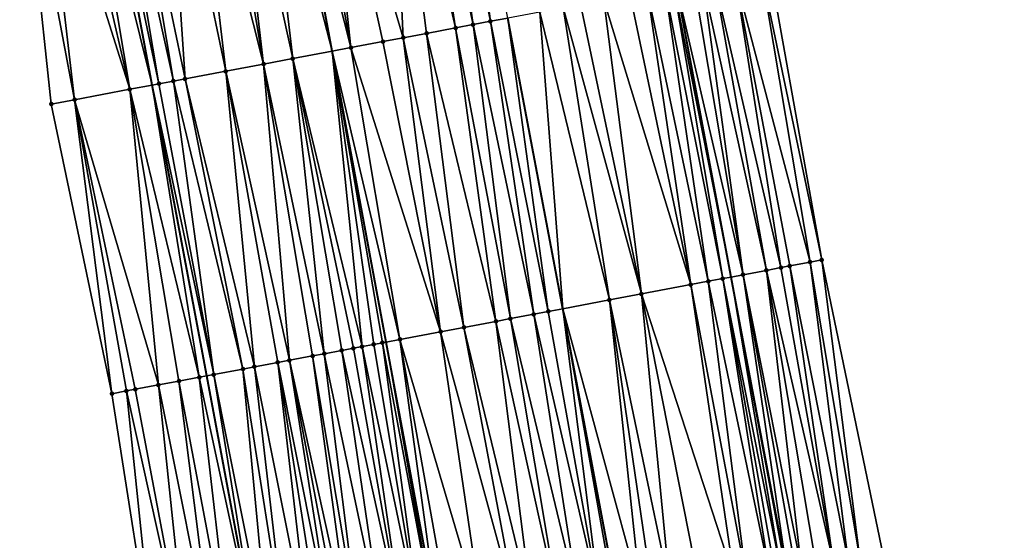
# Model space of a CAD drawing. Header units: feet. Extents: x 2004186 to 2014793, y 836912 to 864902.
# Tile 311 of 656: x 2010622 to 2010688, y 846944 to 846979. Entities that reach past the tile are written whole.
import ezdxf

# ---------------------------------------------------------------- set-up
doc = ezdxf.new("R2010")
doc.units = ezdxf.units.FT
doc.header["$LTSCALE"] = 100
doc.header["$MEASUREMENT"] = 0
for name, color, linetype, lineweight in [('EP_Travel Lane', 5, 'Continuous', 40), ('GPL_Skip Line', 2, 'Continuous', 40), ('Road Shots', 4, 'Continuous', 200), ('Road X-Section', 30, 'Continuous', 13)]:
    doc.layers.add(name, color=color, linetype=linetype, lineweight=lineweight)
doc.layers.add('I-77 SB_MM21-27-Surface-Border', color=7, linetype='Continuous')
doc.layers.add('I-77 SB_MM21-27-Surface-TIN', color=7, linetype='Continuous')

msp = doc.modelspace()

# ---------------------------------------------------------------- linework, layer by layer
at = {"layer": 'EP_Travel Lane'}
for points in [[(2010677.264115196, 846679.8957871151, 433.1142516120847), (2010674.736842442, 846699.3669876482, 433.2019053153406), (2010671.918678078, 846719.1672689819, 433.2887954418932), (2010669.100510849, 846738.9675704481, 433.3704934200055), (2010666.282339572, 846758.7679003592, 433.44465182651), (2010663.46416889, 846778.5682260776, 433.5199631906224), (2010660.486418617, 846798.082984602, 433.5868052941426), (2010657.443720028, 846817.8500829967, 433.6497154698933), (2010654.401015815, 846837.6172179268, 433.6997751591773), (2010651.358319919, 846857.3842988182, 433.7687299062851), (2010648.058648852, 846876.8005139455, 433.7910083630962), (2010644.69201647, 846896.5152054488, 433.823985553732), (2010641.325387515, 846916.2298768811, 433.8697861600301), (2010637.958757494, 846935.9445545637, 433.9117111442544), (2010634.370501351, 846955.1070964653, 433.9211570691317), (2010630.685063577, 846974.7646020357, 433.9494990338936), (2010626.999623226, 846994.4221213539, 433.9498742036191)], [(2010715.735963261, 846664.6658160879, 434.3752531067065), (2010713.237841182, 846684.5090044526, 434.4749568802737), (2010710.684523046, 846704.5247470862, 434.5855485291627), (2010707.855985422, 846724.3236801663, 434.6360939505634), (2010705.027466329, 846744.122483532, 434.7206027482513), (2010702.198945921, 846763.9212961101, 434.8027373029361), (2010699.370410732, 846783.7202121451, 434.8577235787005), (2010696.295187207, 846803.611508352, 434.9162993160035), (2010693.214281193, 846823.3727187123, 434.9740612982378), (2010690.13338168, 846843.133887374, 435.0463944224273), (2010687.052480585, 846862.8950661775, 435.1151451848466), (2010683.667127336, 846882.7581851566, 435.1482525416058), (2010680.285678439, 846902.4704163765, 435.1690204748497), (2010676.904234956, 846922.1826160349, 435.2100769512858), (2010673.522791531, 846941.8948153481, 435.2512900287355), (2010669.801309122, 846961.7875387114, 435.2640511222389), (2010666.119509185, 846981.4457389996, 435.2751564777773)]]:
    msp.add_polyline3d(points, dxfattribs=at)
at = {"layer": 'GPL_Skip Line'}
for points in [[(2010689.671370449, 846681.4867430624, 433.6147614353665), (2010687.142786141, 846701.1469352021, 433.692900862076), (2010684.294927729, 846720.9430096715, 433.7648871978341), (2010681.44706819, 846740.7390919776, 433.8348604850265), (2010678.599226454, 846760.5350505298, 433.9372402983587), (2010675.751368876, 846780.3311191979, 434.0107750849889), (2010672.714771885, 846799.9708357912, 434.0703447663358), (2010669.633122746, 846819.7319318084, 434.1279852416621), (2010666.551469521, 846839.4930540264, 434.1764418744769), (2010663.469819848, 846859.2541534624, 434.2328747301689), (2010660.154789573, 846878.8243072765, 434.2630681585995), (2010656.799110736, 846898.5408359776, 434.2936234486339), (2010653.443432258, 846918.2573625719, 434.3255015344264), (2010650.08775645, 846937.9738734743, 434.3675181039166), (2010646.490264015, 846957.3922642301, 434.3824924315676), (2010642.843041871, 846977.0569805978, 434.4017730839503), (2010639.195819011, 846996.7217008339, 434.413337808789)], [(2010701.458350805, 846682.9983243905, 434.0519981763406), (2010698.883065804, 846702.8314638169, 434.1350826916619), (2010696.039679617, 846722.6281430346, 434.2167407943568), (2010693.196283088, 846742.4248942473, 434.2795230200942), (2010690.352898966, 846762.2215590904, 434.3649498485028), (2010687.509509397, 846782.0182618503, 434.4404354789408), (2010684.477823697, 846801.7869623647, 434.498121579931), (2010681.424079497, 846821.5523482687, 434.5630126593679), (2010678.370330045, 846841.3177681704, 434.6160874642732), (2010675.316581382, 846861.08318297, 434.6709356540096), (2010672.030820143, 846880.8113186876, 434.6987747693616), (2010668.729318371, 846900.5369037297, 434.7364207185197), (2010665.427814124, 846920.2625035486, 434.7645872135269), (2010662.126313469, 846939.9880819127, 434.8065171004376), (2010658.425751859, 846959.6426882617, 434.8346404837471), (2010654.719709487, 846979.2963235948, 434.8327586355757)]]:
    msp.add_polyline3d(points, dxfattribs=at)
at = {"layer": 'I-77 SB_MM21-27-Surface-Border', "color": 3, "linetype": 'ByBlock', "lineweight": -2}
for points in [[(2010673.884149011, 846679.4623075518, 432.9953123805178), (2010670.968931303, 846698.8263281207, 433.0674297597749), (2010666.739734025, 846718.4241916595, 433.0905831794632), (2010663.698368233, 846738.1925145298, 433.1519247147), (2010660.063090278, 846757.8755828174, 433.2006553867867), (2010657.021733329, 846777.6438441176, 433.2781053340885), (2010653.840795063, 846797.0570058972, 433.3262892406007), (2010650.787043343, 846816.8224404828, 433.3743096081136), (2010647.535641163, 846836.5573088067, 433.4320947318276), (2010644.086575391, 846856.2616958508, 433.470451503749), (2010640.666767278, 846875.5638248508, 433.47801483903), (2010637.365264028, 846895.2894187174, 433.5099921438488), (2010634.063763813, 846915.0149944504, 433.5535251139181), (2010630.95951894, 846934.7735903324, 433.5939798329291), (2010627.962514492, 846953.8988942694, 433.6438019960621), (2010623.863398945, 846973.4784115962, 433.6356946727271), (2010621.729653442, 846993.4284968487, 433.7041223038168)], [(2010672.408039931, 846982.6314347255, 435.51408817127), (2010675.917543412, 846962.9407526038, 435.4873497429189), (2010680.076805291, 846942.9913875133, 435.4904594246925), (2010683.97008181, 846923.3648108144, 435.4765264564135), (2010687.468850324, 846903.672177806, 435.4792707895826), (2010690.967602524, 846883.979642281, 435.4195257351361), (2010694.291771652, 846864.012715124, 435.3930474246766), (2010697.543175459, 846844.2778362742, 435.338773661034), (2010700.79457517, 846824.5429839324, 435.2751938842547), (2010703.650661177, 846804.7470818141, 435.202900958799), (2010706.712832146, 846784.7736933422, 435.1420275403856), (2010709.556224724, 846764.9769696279, 435.0720572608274), (2010712.003667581, 846745.1234671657, 434.9785924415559), (2010714.649086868, 846725.2983431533, 434.8997823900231), (2010717.096534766, 846705.4448055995, 434.8155165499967), (2010719.312135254, 846685.2879506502, 434.7076173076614), (2010721.660792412, 846665.4255960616, 434.6020388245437)]]:
    msp.add_polyline3d(points, dxfattribs=at)
at = {"layer": 'I-77 SB_MM21-27-Surface-TIN', "color": 128, "linetype": 'ByBlock', "lineweight": -2}
for points in [[(2010649.44137277, 846998.6534956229, 434.7890848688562), (2010648.065613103, 846998.3941014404, 434.7291295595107), (2010652.361265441, 846978.8516420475, 434.7420465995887)], [(2010650.817131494, 846998.9128947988, 434.83862184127), (2010649.44137277, 846998.6534956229, 434.7890848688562), (2010653.540488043, 846979.0739797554, 434.7937990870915)], [(2010649.44137277, 846998.6534956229, 434.7890848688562), (2010652.361265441, 846978.8516420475, 434.7420465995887), (2010653.540488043, 846979.0739797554, 434.7937990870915)], [(2010650.817131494, 846998.9128947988, 434.83862184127), (2010653.540488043, 846979.0739797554, 434.7937990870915), (2010654.719709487, 846979.2963235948, 434.8327586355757)], [(2010646.689854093, 846998.1347037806, 434.6764295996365), (2010641.972968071, 846997.2453296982, 434.518019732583), (2010647.644378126, 846977.9622748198, 434.569245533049)], [(2010648.065613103, 846998.3941014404, 434.7291295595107), (2010646.689854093, 846998.1347037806, 434.6764295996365), (2010651.182043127, 846978.6293028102, 434.693485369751)], [(2010646.689854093, 846998.1347037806, 434.6764295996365), (2010649.216673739, 846978.2587314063, 434.6250853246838), (2010651.182043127, 846978.6293028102, 434.693485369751)], [(2010646.689854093, 846998.1347037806, 434.6764295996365), (2010647.644378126, 846977.9622748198, 434.569245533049), (2010649.216673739, 846978.2587314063, 434.6250853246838)], [(2010648.065613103, 846998.3941014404, 434.7291295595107), (2010651.182043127, 846978.6293028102, 434.693485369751), (2010652.361265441, 846978.8516420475, 434.7420465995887)], [(2010641.972968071, 846997.2453296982, 434.518019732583), (2010640.597209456, 846996.985929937, 434.4697038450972), (2010644.106713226, 846977.2952462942, 434.4461227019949)], [(2010641.972968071, 846997.2453296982, 434.518019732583), (2010646.268619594, 846977.7028746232, 434.5218117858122), (2010647.644378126, 846977.9622748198, 434.569245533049)], [(2010641.972968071, 846997.2453296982, 434.518019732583), (2010644.106713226, 846977.2952462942, 434.4461227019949), (2010646.268619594, 846977.7028746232, 434.5218117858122)], [(2010637.84569096, 846996.4671371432, 434.3590336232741), (2010642.843041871, 846977.0569805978, 434.4017730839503), (2010639.195819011, 846996.7217008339, 434.413337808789)], [(2010640.597209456, 846996.985929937, 434.4697038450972), (2010639.195819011, 846996.7217008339, 434.413337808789), (2010644.106713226, 846977.2952462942, 434.4461227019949)], [(2010644.106713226, 846977.2952462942, 434.4461227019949), (2010639.195819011, 846996.7217008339, 434.413337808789), (2010642.843041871, 846977.0569805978, 434.4017730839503)], [(2010638.210604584, 846976.1835345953, 434.2356802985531), (2010634.897636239, 846995.9112834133, 434.2494467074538), (2010633.325339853, 846995.6148309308, 434.1850745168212)], [(2010635.880321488, 846996.0965661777, 434.2897567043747), (2010634.897636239, 846995.9112834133, 434.2494467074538), (2010638.210604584, 846976.1835345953, 434.2356802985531)], [(2010637.84569096, 846996.4671371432, 434.3590336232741), (2010635.880321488, 846996.0965661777, 434.2897567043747), (2010640.175974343, 846976.5541040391, 434.3081700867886)], [(2010635.880321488, 846996.0965661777, 434.2897567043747), (2010638.210604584, 846976.1835345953, 434.2356802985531), (2010640.175974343, 846976.5541040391, 434.3081700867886)], [(2010637.84569096, 846996.4671371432, 434.3590336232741), (2010640.175974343, 846976.5541040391, 434.3081700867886), (2010642.843041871, 846977.0569805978, 434.4017730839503)], [(2010631.556507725, 846995.2813149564, 434.1271184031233), (2010628.804990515, 846994.7625153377, 434.0306872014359), (2010632.904107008, 846975.1829929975, 434.0485116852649)], [(2010635.655624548, 846975.7017908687, 434.1486410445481), (2010633.325339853, 846995.6148309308, 434.1850745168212), (2010631.556507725, 846995.2813149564, 434.1271184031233)], [(2010635.655624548, 846975.7017908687, 434.1486410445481), (2010631.556507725, 846995.2813149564, 434.1271184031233), (2010632.904107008, 846975.1829929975, 434.0485116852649)], [(2010638.210604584, 846976.1835345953, 434.2356802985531), (2010633.325339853, 846995.6148309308, 434.1850745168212), (2010635.655624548, 846975.7017908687, 434.1486410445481)], [(2010627.822305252, 846994.5772326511, 433.990214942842), (2010626.999623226, 846994.4221213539, 433.9498742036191), (2010631.135273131, 846974.8494863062, 433.9711539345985)], [(2010628.804990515, 846994.7625153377, 434.0306872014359), (2010627.822305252, 846994.5772326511, 433.990214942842), (2010632.117958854, 846975.0347665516, 434.0167377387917)], [(2010627.822305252, 846994.5772326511, 433.990214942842), (2010631.135273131, 846974.8494863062, 433.9711539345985), (2010632.117958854, 846975.0347665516, 434.0167377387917)], [(2010628.804990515, 846994.7625153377, 434.0306872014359), (2010632.117958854, 846975.0347665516, 434.0167377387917), (2010632.904107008, 846975.1829929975, 434.0485116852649)], [(2010624.677710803, 846993.9843365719, 433.842931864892), (2010623.105413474, 846993.6878890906, 433.7681258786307), (2010629.169901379, 846974.4789274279, 433.8766203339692)], [(2010625.856933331, 846994.2066746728, 433.8938416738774), (2010624.677710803, 846993.9843365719, 433.842931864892), (2010629.169901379, 846974.4789274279, 433.8766203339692)], [(2010625.856933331, 846994.2066746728, 433.8938416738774), (2010630.685063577, 846974.7646020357, 433.9494990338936), (2010626.999623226, 846994.4221213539, 433.9498742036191)], [(2010625.856933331, 846994.2066746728, 433.8938416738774), (2010629.169901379, 846974.4789274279, 433.8766203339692), (2010630.685063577, 846974.7646020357, 433.9494990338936)], [(2010631.135273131, 846974.8494863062, 433.9711539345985), (2010626.999623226, 846994.4221213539, 433.9498742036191), (2010630.685063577, 846974.7646020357, 433.9494990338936)], [(2010623.105413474, 846993.6878890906, 433.7681258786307), (2010621.729653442, 846993.4284968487, 433.7041223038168), (2010625.435695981, 846973.7748606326, 433.7072865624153)], [(2010621.729653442, 846993.4284968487, 433.7041223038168), (2010623.863398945, 846973.4784115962, 433.6356946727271), (2010625.435695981, 846973.7748606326, 433.7072865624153)], [(2010623.105413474, 846993.6878890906, 433.7681258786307), (2010625.435695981, 846973.7748606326, 433.7072865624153), (2010629.169901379, 846974.4789274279, 433.8766203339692)], [(2010671.81842934, 846982.5202621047, 435.4960709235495), (2010675.917543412, 846962.9407526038, 435.4873497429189), (2010672.408039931, 846982.6314347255, 435.51408817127)], [(2010670.049596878, 846982.1867479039, 435.4343800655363), (2010668.673838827, 846981.9273451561, 435.3922691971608), (2010673.166026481, 846962.4219515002, 435.3939923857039)], [(2010670.049596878, 846982.1867479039, 435.4343800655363), (2010675.131395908, 846962.7925227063, 435.4627845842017), (2010671.81842934, 846982.5202621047, 435.4960709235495)], [(2010670.049596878, 846982.1867479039, 435.4343800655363), (2010673.755637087, 846962.5331240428, 435.4121669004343), (2010675.131395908, 846962.7925227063, 435.4627845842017)], [(2010670.049596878, 846982.1867479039, 435.4343800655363), (2010673.166026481, 846962.4219515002, 435.3939923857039), (2010673.755637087, 846962.5331240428, 435.4121669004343)], [(2010671.81842934, 846982.5202621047, 435.4960709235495), (2010675.131395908, 846962.7925227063, 435.4627845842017), (2010675.917543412, 846962.9407526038, 435.4873497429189)], [(2010665.332707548, 846981.2973913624, 435.2392840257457), (2010664.153486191, 846981.0750470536, 435.201303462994), (2010668.252601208, 846961.4955325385, 435.2031236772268)], [(2010665.922318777, 846981.408560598, 435.2643635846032), (2010665.332707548, 846981.2973913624, 435.2392840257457), (2010669.235286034, 846961.6808175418, 435.2387706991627)], [(2010665.332707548, 846981.2973913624, 435.2392840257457), (2010668.252601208, 846961.4955325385, 435.2031236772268), (2010669.235286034, 846961.6808175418, 435.2387706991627)], [(2010665.922318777, 846981.408560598, 435.2643635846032), (2010669.801309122, 846961.7875387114, 435.2640511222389), (2010666.119509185, 846981.4457389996, 435.2751564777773)], [(2010665.922318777, 846981.408560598, 435.2643635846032), (2010669.235286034, 846961.6808175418, 435.2387706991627), (2010669.801309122, 846961.7875387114, 435.2640511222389)], [(2010667.298079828, 846981.6679474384, 435.3396636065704), (2010666.119509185, 846981.4457389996, 435.2751564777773), (2010670.611045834, 846961.9402110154, 435.3002165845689)], [(2010670.611045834, 846961.9402110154, 435.3002165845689), (2010666.119509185, 846981.4457389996, 435.2751564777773), (2010669.801309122, 846961.7875387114, 435.2640511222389)], [(2010667.88769117, 846981.779116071, 435.3660015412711), (2010667.298079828, 846981.6679474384, 435.3396636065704), (2010670.611045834, 846961.9402110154, 435.3002165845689)], [(2010668.673838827, 846981.9273451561, 435.3922691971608), (2010667.88769117, 846981.779116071, 435.3660015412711), (2010672.183342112, 846962.2366640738, 435.3634005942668)], [(2010667.88769117, 846981.779116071, 435.3660015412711), (2010670.611045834, 846961.9402110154, 435.3002165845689), (2010672.183342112, 846962.2366640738, 435.3634005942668)], [(2010668.673838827, 846981.9273451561, 435.3922691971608), (2010672.183342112, 846962.2366640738, 435.3634005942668), (2010673.166026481, 846962.4219515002, 435.3939923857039)], [(2010662.974264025, 846980.8527070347, 435.1543727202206), (2010661.205431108, 846980.5191952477, 435.0876459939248), (2010667.073379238, 846961.27319148, 435.158374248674)], [(2010664.153486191, 846981.0750470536, 435.201303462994), (2010662.974264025, 846980.8527070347, 435.1543727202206), (2010667.073379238, 846961.27319148, 435.158374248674)], [(2010664.153486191, 846981.0750470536, 435.201303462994), (2010667.073379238, 846961.27319148, 435.158374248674), (2010668.252601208, 846961.4955325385, 435.2031236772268)], [(2010658.453913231, 846980.0003991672, 434.9837805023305), (2010656.881617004, 846979.7039458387, 434.9211434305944), (2010661.570343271, 846960.2356004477, 434.9483459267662)], [(2010659.633135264, 846980.2227398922, 435.0292381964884), (2010658.453913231, 846980.0003991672, 434.9837805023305), (2010663.732250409, 846960.6432246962, 435.0325255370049)], [(2010658.453913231, 846980.0003991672, 434.9837805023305), (2010661.570343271, 846960.2356004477, 434.9483459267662), (2010663.732250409, 846960.6432246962, 435.0325255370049)], [(2010661.205431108, 846980.5191952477, 435.0876459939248), (2010659.633135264, 846980.2227398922, 435.0292381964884), (2010663.732250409, 846960.6432246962, 435.0325255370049)], [(2010661.205431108, 846980.5191952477, 435.0876459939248), (2010663.732250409, 846960.6432246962, 435.0325255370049), (2010667.073379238, 846961.27319148, 435.158374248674)], [(2010653.540488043, 846979.0739797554, 434.7937990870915), (2010657.443067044, 846959.4574032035, 434.7991075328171), (2010654.719709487, 846979.2963235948, 434.8327586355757)], [(2010656.881617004, 846979.7039458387, 434.9211434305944), (2010654.719709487, 846979.2963235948, 434.8327586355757), (2010658.425751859, 846959.6426882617, 434.8346404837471)], [(2010657.443067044, 846959.4574032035, 434.7991075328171), (2010658.425751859, 846959.6426882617, 434.8346404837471), (2010654.719709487, 846979.2963235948, 434.8327586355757)], [(2010656.881617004, 846979.7039458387, 434.9211434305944), (2010658.425751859, 846959.6426882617, 434.8346404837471), (2010661.570343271, 846960.2356004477, 434.9483459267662)], [(2010651.182043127, 846978.6293028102, 434.693485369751), (2010649.216673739, 846978.2587314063, 434.6250853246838), (2010653.905399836, 846958.7903869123, 434.6504958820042)], [(2010652.361265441, 846978.8516420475, 434.7420465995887), (2010651.182043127, 846978.6293028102, 434.693485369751), (2010654.888084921, 846958.9756705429, 434.689007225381)], [(2010651.182043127, 846978.6293028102, 434.693485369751), (2010653.905399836, 846958.7903869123, 434.6504958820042), (2010654.888084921, 846958.9756705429, 434.689007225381)], [(2010653.540488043, 846979.0739797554, 434.7937990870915), (2010652.361265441, 846978.8516420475, 434.7420465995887), (2010656.460381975, 846959.2721194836, 434.7607825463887)], [(2010652.361265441, 846978.8516420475, 434.7420465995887), (2010654.888084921, 846958.9756705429, 434.689007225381), (2010656.460381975, 846959.2721194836, 434.7607825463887)], [(2010653.540488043, 846979.0739797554, 434.7937990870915), (2010656.460381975, 846959.2721194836, 434.7607825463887), (2010657.443067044, 846959.4574032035, 434.7991075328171)], [(2010647.644378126, 846977.9622748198, 434.569245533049), (2010646.268619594, 846977.7028746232, 434.5218117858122), (2010650.171198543, 846958.0862983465, 434.5266224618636)], [(2010649.216673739, 846978.2587314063, 434.6250853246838), (2010647.644378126, 846977.9622748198, 434.569245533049), (2010651.743494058, 846958.3827554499, 434.5813668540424)], [(2010647.644378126, 846977.9622748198, 434.569245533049), (2010650.171198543, 846958.0862983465, 434.5266224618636), (2010651.743494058, 846958.3827554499, 434.5813668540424)], [(2010649.216673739, 846978.2587314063, 434.6250853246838), (2010651.743494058, 846958.3827554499, 434.5813668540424), (2010653.905399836, 846958.7903869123, 434.6504958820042)], [(2010644.106713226, 846977.2952462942, 434.4461227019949), (2010642.843041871, 846977.0569805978, 434.4017730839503), (2010647.419680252, 846957.567504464, 434.4181996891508)], [(2010646.268619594, 846977.7028746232, 434.5218117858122), (2010644.106713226, 846977.2952462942, 434.4461227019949), (2010650.171198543, 846958.0862983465, 434.5266224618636)], [(2010644.106713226, 846977.2952462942, 434.4461227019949), (2010647.419680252, 846957.567504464, 434.4181996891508), (2010650.171198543, 846958.0862983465, 434.5266224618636)], [(2010640.175974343, 846976.5541040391, 434.3081700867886), (2010644.864700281, 846957.0857603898, 434.3319127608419), (2010642.843041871, 846977.0569805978, 434.4017730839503)], [(2010647.419680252, 846957.567504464, 434.4181996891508), (2010642.843041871, 846977.0569805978, 434.4017730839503), (2010646.490264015, 846957.3922642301, 434.3824924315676)], [(2010646.240458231, 846957.3451636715, 434.3728951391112), (2010646.490264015, 846957.3922642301, 434.3824924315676), (2010642.843041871, 846977.0569805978, 434.4017730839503)], [(2010646.240458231, 846957.3451636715, 434.3728951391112), (2010642.843041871, 846977.0569805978, 434.4017730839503), (2010645.650847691, 846957.2339907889, 434.3554305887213)], [(2010645.650847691, 846957.2339907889, 434.3554305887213), (2010642.843041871, 846977.0569805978, 434.4017730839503), (2010644.864700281, 846957.0857603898, 434.3319127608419)], [(2010638.210604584, 846976.1835345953, 434.2356802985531), (2010635.655624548, 846975.7017908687, 434.1486410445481), (2010639.951275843, 846956.1593369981, 434.150285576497)], [(2010640.175974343, 846976.5541040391, 434.3081700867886), (2010638.210604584, 846976.1835345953, 434.2356802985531), (2010642.30971817, 846956.6040276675, 434.2219408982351)], [(2010638.210604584, 846976.1835345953, 434.2356802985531), (2010641.523570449, 846956.455798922, 434.1949729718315), (2010642.30971817, 846956.6040276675, 434.2219408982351)], [(2010638.210604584, 846976.1835345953, 434.2356802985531), (2010639.951275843, 846956.1593369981, 434.150285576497), (2010641.523570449, 846956.455798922, 434.1949729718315)], [(2010640.175974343, 846976.5541040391, 434.3081700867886), (2010644.275089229, 846956.9745902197, 434.3087887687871), (2010644.864700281, 846957.0857603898, 434.3319127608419)], [(2010640.175974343, 846976.5541040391, 434.3081700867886), (2010643.48894058, 846956.8263663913, 434.271561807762), (2010644.275089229, 846956.9745902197, 434.3087887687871)], [(2010640.175974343, 846976.5541040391, 434.3081700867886), (2010642.30971817, 846956.6040276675, 434.2219408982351), (2010643.48894058, 846956.8263663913, 434.271561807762)], [(2010635.655624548, 846975.7017908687, 434.1486410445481), (2010632.904107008, 846975.1829929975, 434.0485116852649), (2010637.592831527, 846955.7146568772, 434.0566224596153)], [(2010635.655624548, 846975.7017908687, 434.1486410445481), (2010639.165127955, 846956.0111091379, 434.1214707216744), (2010639.951275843, 846956.1593369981, 434.150285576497)], [(2010635.655624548, 846975.7017908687, 434.1486410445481), (2010637.592831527, 846955.7146568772, 434.0566224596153), (2010639.165127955, 846956.0111091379, 434.1214707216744)], [(2010629.169901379, 846974.4789274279, 433.8766203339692), (2010633.858627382, 846955.010583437, 433.9011911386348), (2010630.685063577, 846974.7646020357, 433.9494990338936)], [(2010631.135273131, 846974.8494863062, 433.9711539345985), (2010630.685063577, 846974.7646020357, 433.9494990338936), (2010634.841312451, 846955.1958671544, 433.9395213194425)], [(2010634.841312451, 846955.1958671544, 433.9395213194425), (2010630.685063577, 846974.7646020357, 433.9494990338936), (2010634.370501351, 846955.1070964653, 433.9211570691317)], [(2010633.858627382, 846955.010583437, 433.9011911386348), (2010634.370501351, 846955.1070964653, 433.9211570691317), (2010630.685063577, 846974.7646020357, 433.9494990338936)], [(2010632.117958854, 846975.0347665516, 434.0167377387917), (2010631.135273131, 846974.8494863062, 433.9711539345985), (2010634.841312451, 846955.1958671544, 433.9395213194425)], [(2010636.806683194, 846955.5664313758, 434.022885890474), (2010632.904107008, 846975.1829929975, 434.0485116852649), (2010632.117958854, 846975.0347665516, 434.0167377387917)], [(2010636.806683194, 846955.5664313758, 434.022885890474), (2010632.117958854, 846975.0347665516, 434.0167377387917), (2010634.841312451, 846955.1958671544, 433.9395213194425)], [(2010637.592831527, 846955.7146568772, 434.0566224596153), (2010632.904107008, 846975.1829929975, 434.0485116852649), (2010636.806683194, 846955.5664313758, 434.022885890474)], [(2010629.169901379, 846974.4789274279, 433.8766203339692), (2010625.435695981, 846973.7748606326, 433.7072865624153), (2010631.107108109, 846954.4917947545, 433.7819192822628)], [(2010629.169901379, 846974.4789274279, 433.8766203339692), (2010632.482868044, 846954.7511875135, 433.8448564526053), (2010633.858627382, 846955.010583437, 433.9011911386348)], [(2010629.169901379, 846974.4789274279, 433.8766203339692), (2010631.107108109, 846954.4917947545, 433.7819192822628), (2010632.482868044, 846954.7511875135, 433.8448564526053)], [(2010625.435695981, 846973.7748606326, 433.7072865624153), (2010623.863398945, 846973.4784115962, 433.6356946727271), (2010627.962514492, 846953.8988942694, 433.6438019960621)], [(2010625.435695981, 846973.7748606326, 433.7072865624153), (2010629.534810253, 846954.1953500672, 433.7012703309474), (2010631.107108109, 846954.4917947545, 433.7819192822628)], [(2010625.435695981, 846973.7748606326, 433.7072865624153), (2010628.945199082, 846954.0841805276, 433.6768307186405), (2010629.534810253, 846954.1953500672, 433.7012703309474)], [(2010625.435695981, 846973.7748606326, 433.7072865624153), (2010627.962514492, 846953.8988942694, 433.6438019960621), (2010628.945199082, 846954.0841805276, 433.6768307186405)], [(2010675.131395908, 846962.7925227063, 435.4627845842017), (2010673.755637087, 846962.5331240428, 435.4121669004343), (2010677.709711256, 846942.5953245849, 435.4147858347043)], [(2010675.131395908, 846962.7925227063, 435.4627845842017), (2010678.498741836, 846942.7273501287, 435.4370802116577), (2010675.917543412, 846962.9407526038, 435.4873497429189)], [(2010675.131395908, 846962.7925227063, 435.4627845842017), (2010677.709711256, 846942.5953245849, 435.4147858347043), (2010678.498741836, 846942.7273501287, 435.4370802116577)], [(2010675.917543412, 846962.9407526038, 435.4873497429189), (2010678.498741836, 846942.7273501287, 435.4370802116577), (2010680.076805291, 846942.9913875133, 435.4904594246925)], [(2010672.183342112, 846962.2366640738, 435.3634005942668), (2010670.611045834, 846961.9402110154, 435.3002165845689), (2010674.553584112, 846942.0672512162, 435.3071290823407)], [(2010673.166026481, 846962.4219515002, 435.3939923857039), (2010672.183342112, 846962.2366640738, 435.3634005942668), (2010676.723422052, 846942.4302984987, 435.3831693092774)], [(2010672.183342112, 846962.2366640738, 435.3634005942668), (2010675.539872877, 846942.232279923, 435.3370645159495), (2010676.723422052, 846942.4302984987, 435.3831693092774)], [(2010672.183342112, 846962.2366640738, 435.3634005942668), (2010674.553584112, 846942.0672512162, 435.3071290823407), (2010675.539872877, 846942.232279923, 435.3370645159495)], [(2010673.755637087, 846962.5331240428, 435.4121669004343), (2010673.166026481, 846962.4219515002, 435.3939923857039), (2010676.723422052, 846942.4302984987, 435.3831693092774)], [(2010673.755637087, 846962.5331240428, 435.4121669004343), (2010676.723422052, 846942.4302984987, 435.3831693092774), (2010677.709711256, 846942.5953245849, 435.4147858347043)], [(2010668.252601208, 846961.4955325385, 435.2031236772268), (2010667.073379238, 846961.27319148, 435.158374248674), (2010670.805674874, 846941.4402134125, 435.1476471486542)], [(2010669.235286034, 846961.6808175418, 435.2387706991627), (2010668.252601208, 846961.4955325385, 435.2031236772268), (2010672.383738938, 846941.7042471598, 435.2033597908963)], [(2010668.252601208, 846961.4955325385, 435.2031236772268), (2010670.805674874, 846941.4402134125, 435.1476471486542), (2010672.383738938, 846941.7042471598, 435.2033597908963)], [(2010669.235286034, 846961.6808175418, 435.2387706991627), (2010673.172771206, 846941.8362626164, 435.2321249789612), (2010669.801309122, 846961.7875387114, 435.2640511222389)], [(2010669.235286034, 846961.6808175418, 435.2387706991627), (2010672.778254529, 846941.7702581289, 435.2156633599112), (2010673.172771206, 846941.8362626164, 435.2321249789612)], [(2010669.235286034, 846961.6808175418, 435.2387706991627), (2010672.383738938, 846941.7042471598, 435.2033597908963), (2010672.778254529, 846941.7702581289, 435.2156633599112)], [(2010670.611045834, 846961.9402110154, 435.3002165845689), (2010669.801309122, 846961.7875387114, 435.2640511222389), (2010673.567289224, 846941.9022590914, 435.253726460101)], [(2010673.172771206, 846941.8362626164, 435.2321249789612), (2010673.522791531, 846941.8948153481, 435.2512900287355), (2010669.801309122, 846961.7875387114, 435.2640511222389)], [(2010673.567289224, 846941.9022590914, 435.253726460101), (2010669.801309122, 846961.7875387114, 435.2640511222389), (2010673.522791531, 846941.8948153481, 435.2512900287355)], [(2010670.611045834, 846961.9402110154, 435.3002165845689), (2010674.159066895, 846942.0012499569, 435.2885966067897), (2010674.553584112, 846942.0672512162, 435.3071290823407)], [(2010670.611045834, 846961.9402110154, 435.3002165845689), (2010673.567289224, 846941.9022590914, 435.253726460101), (2010674.159066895, 846942.0012499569, 435.2885966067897)], [(2010667.073379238, 846961.27319148, 435.158374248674), (2010663.732250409, 846960.6432246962, 435.0325255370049), (2010670.016641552, 846941.3082042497, 435.1148444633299)], [(2010667.073379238, 846961.27319148, 435.158374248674), (2010670.016641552, 846941.3082042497, 435.1148444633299), (2010670.805674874, 846941.4402134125, 435.1476471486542)], [(2010661.570343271, 846960.2356004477, 434.9483459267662), (2010658.425751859, 846959.6426882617, 434.8346404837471), (2010663.704378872, 846940.2521076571, 434.8673633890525)], [(2010663.732250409, 846960.6432246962, 435.0325255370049), (2010661.570343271, 846960.2356004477, 434.9483459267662), (2010665.676961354, 846940.5821354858, 434.9462129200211)], [(2010661.570343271, 846960.2356004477, 434.9483459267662), (2010664.493410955, 846940.3841242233, 434.895416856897), (2010665.676961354, 846940.5821354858, 434.9462129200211)], [(2010661.570343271, 846960.2356004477, 434.9483459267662), (2010663.704378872, 846940.2521076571, 434.8673633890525), (2010664.493410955, 846940.3841242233, 434.895416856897)], [(2010663.732250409, 846960.6432246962, 435.0325255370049), (2010667.649542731, 846940.9121699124, 435.0208298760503), (2010670.016641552, 846941.3082042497, 435.1148444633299)], [(2010663.732250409, 846960.6432246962, 435.0325255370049), (2010665.676961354, 846940.5821354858, 434.9462129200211), (2010667.649542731, 846940.9121699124, 435.0208298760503)], [(2010657.443067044, 846959.4574032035, 434.7991075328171), (2010656.460381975, 846959.2721194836, 434.7607825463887), (2010660.942765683, 846939.7900550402, 434.7657348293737)], [(2010657.443067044, 846959.4574032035, 434.7991075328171), (2010660.942765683, 846939.7900550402, 434.7657348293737), (2010658.425751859, 846959.6426882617, 434.8346404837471)], [(2010661.929055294, 846939.9550786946, 434.7989113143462), (2010662.126313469, 846939.9880819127, 434.8065171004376), (2010658.425751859, 846959.6426882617, 434.8346404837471)], [(2010663.704378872, 846940.2521076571, 434.8673633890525), (2010658.425751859, 846959.6426882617, 434.8346404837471), (2010662.126313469, 846939.9880819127, 434.8065171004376)], [(2010661.929055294, 846939.9550786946, 434.7989113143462), (2010658.425751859, 846959.6426882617, 434.8346404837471), (2010660.942765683, 846939.7900550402, 434.7657348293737)], [(2010653.905399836, 846958.7903869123, 434.6504958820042), (2010651.743494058, 846958.3827554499, 434.5813668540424), (2010656.405826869, 846939.0309856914, 434.5878082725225)], [(2010654.888084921, 846958.9756705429, 434.689007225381), (2010653.905399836, 846958.7903869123, 434.6504958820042), (2010658.181150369, 846939.3280151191, 434.6559619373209)], [(2010653.905399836, 846958.7903869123, 434.6504958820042), (2010656.405826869, 846939.0309856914, 434.5878082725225), (2010658.181150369, 846939.3280151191, 434.6559619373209)], [(2010656.460381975, 846959.2721194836, 434.7607825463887), (2010654.888084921, 846958.9756705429, 434.689007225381), (2010659.561957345, 846939.5590391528, 434.7082354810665)], [(2010654.888084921, 846958.9756705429, 434.689007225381), (2010658.181150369, 846939.3280151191, 434.6559619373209), (2010659.561957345, 846939.5590391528, 434.7082354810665)], [(2010656.460381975, 846959.2721194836, 434.7607825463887), (2010659.561957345, 846939.5590391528, 434.7082354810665), (2010660.942765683, 846939.7900550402, 434.7657348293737)], [(2010650.171198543, 846958.0862983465, 434.5266224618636), (2010647.419680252, 846957.567504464, 434.4181996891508), (2010653.052443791, 846938.4698957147, 434.4811353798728)], [(2010651.743494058, 846958.3827554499, 434.5813668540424), (2010650.171198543, 846958.0862983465, 434.5266224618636), (2010655.419537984, 846938.8659576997, 434.5574139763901)], [(2010650.171198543, 846958.0862983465, 434.5266224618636), (2010653.052443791, 846938.4698957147, 434.4811353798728), (2010655.419537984, 846938.8659576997, 434.5574139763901)], [(2010651.743494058, 846958.3827554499, 434.5813668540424), (2010655.419537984, 846938.8659576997, 434.5574139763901), (2010656.405826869, 846939.0309856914, 434.5878082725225)], [(2010646.240458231, 846957.3451636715, 434.3728951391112), (2010645.650847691, 846957.2339907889, 434.3554305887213), (2010648.910021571, 846937.7768313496, 434.3193519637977)], [(2010646.240458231, 846957.3451636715, 434.3728951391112), (2010649.896312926, 846937.9418445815, 434.3592145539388), (2010646.490264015, 846957.3922642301, 434.3824924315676)], [(2010646.240458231, 846957.3451636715, 434.3728951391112), (2010648.910021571, 846937.7768313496, 434.3193519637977), (2010649.896312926, 846937.9418445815, 434.3592145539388)], [(2010647.419680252, 846957.567504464, 434.4181996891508), (2010646.490264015, 846957.3922642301, 434.3824924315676), (2010650.08775645, 846937.9738734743, 434.3675181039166)], [(2010649.896312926, 846937.9418445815, 434.3592145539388), (2010650.08775645, 846937.9738734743, 434.3675181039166), (2010646.490264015, 846957.3922642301, 434.3824924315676)], [(2010647.419680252, 846957.567504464, 434.4181996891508), (2010650.08775645, 846937.9738734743, 434.3675181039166), (2010650.882605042, 846938.1068532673, 434.4019933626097)], [(2010647.419680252, 846957.567504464, 434.4181996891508), (2010650.882605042, 846938.1068532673, 434.4019933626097), (2010653.052443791, 846938.4698957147, 434.4811353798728)], [(2010643.48894058, 846956.8263663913, 434.271561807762), (2010642.30971817, 846956.6040276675, 434.2219408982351), (2010646.345667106, 846937.3477786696, 434.2274340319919)], [(2010644.275089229, 846956.9745902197, 434.3087887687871), (2010643.48894058, 846956.8263663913, 434.271561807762), (2010647.726473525, 846937.578806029, 434.2775740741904)], [(2010643.48894058, 846956.8263663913, 434.271561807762), (2010646.345667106, 846937.3477786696, 434.2274340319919), (2010647.726473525, 846937.578806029, 434.2775740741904)], [(2010644.864700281, 846957.0857603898, 434.3319127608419), (2010644.275089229, 846956.9745902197, 434.3087887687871), (2010647.726473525, 846937.578806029, 434.2775740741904)], [(2010645.650847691, 846957.2339907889, 434.3554305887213), (2010644.864700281, 846957.0857603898, 434.3319127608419), (2010648.910021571, 846937.7768313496, 434.3193519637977)], [(2010644.864700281, 846957.0857603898, 434.3319127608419), (2010647.726473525, 846937.578806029, 434.2775740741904), (2010648.910021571, 846937.7768313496, 434.3193519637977)], [(2010639.165127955, 846956.0111091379, 434.1214707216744), (2010637.592831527, 846955.7146568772, 434.0566224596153), (2010641.414217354, 846936.5226705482, 434.0550395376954)], [(2010639.951275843, 846956.1593369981, 434.150285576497), (2010639.165127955, 846956.0111091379, 434.1214707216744), (2010642.99227707, 846936.7867302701, 434.0940894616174)], [(2010639.165127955, 846956.0111091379, 434.1214707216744), (2010642.203247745, 846936.6546972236, 434.076608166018), (2010642.99227707, 846936.7867302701, 434.0940894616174)], [(2010639.165127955, 846956.0111091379, 434.1214707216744), (2010641.414217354, 846936.5226705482, 434.0550395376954), (2010642.203247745, 846936.6546972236, 434.076608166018)], [(2010641.523570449, 846956.455798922, 434.1949729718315), (2010639.951275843, 846956.1593369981, 434.150285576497), (2010644.175825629, 846936.9847525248, 434.1378340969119)], [(2010639.951275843, 846956.1593369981, 434.150285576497), (2010643.584051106, 846936.8857428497, 434.1150302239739), (2010644.175825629, 846936.9847525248, 434.1378340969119)], [(2010639.951275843, 846956.1593369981, 434.150285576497), (2010642.99227707, 846936.7867302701, 434.0940894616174), (2010643.584051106, 846936.8857428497, 434.1150302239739)], [(2010642.30971817, 846956.6040276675, 434.2219408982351), (2010641.523570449, 846956.455798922, 434.1949729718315), (2010644.767599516, 846937.0837659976, 434.1582018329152)], [(2010641.523570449, 846956.455798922, 434.1949729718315), (2010644.175825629, 846936.9847525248, 434.1378340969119), (2010644.767599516, 846937.0837659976, 434.1582018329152)], [(2010642.30971817, 846956.6040276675, 434.2219408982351), (2010644.767599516, 846937.0837659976, 434.1582018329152), (2010646.345667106, 846937.3477786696, 434.2274340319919)], [(2010636.806683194, 846955.5664313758, 434.022885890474), (2010634.841312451, 846955.1958671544, 433.9395213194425), (2010638.652601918, 846936.060631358, 433.94479789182)], [(2010637.592831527, 846955.7146568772, 434.0566224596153), (2010636.806683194, 846955.5664313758, 434.022885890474), (2010639.836152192, 846936.2586433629, 433.9951177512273)], [(2010636.806683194, 846955.5664313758, 434.022885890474), (2010638.652601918, 846936.060631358, 433.94479789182), (2010639.836152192, 846936.2586433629, 433.9951177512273)], [(2010637.592831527, 846955.7146568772, 434.0566224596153), (2010639.836152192, 846936.2586433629, 433.9951177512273), (2010641.414217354, 846936.5226705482, 434.0550395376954)], [(2010632.482868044, 846954.7511875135, 433.8448564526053), (2010631.107108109, 846954.4917947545, 433.7819192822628), (2010634.90468797, 846935.4336216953, 433.7672636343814)], [(2010636.08823953, 846935.631626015, 433.8225134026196), (2010633.858627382, 846955.010583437, 433.9011911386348), (2010632.482868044, 846954.7511875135, 433.8448564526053)], [(2010636.08823953, 846935.631626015, 433.8225134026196), (2010632.482868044, 846954.7511875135, 433.8448564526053), (2010634.90468797, 846935.4336216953, 433.7672636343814)], [(2010633.858627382, 846955.010583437, 433.9011911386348), (2010637.958757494, 846935.9445545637, 433.9117111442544), (2010634.370501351, 846955.1070964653, 433.9211570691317)], [(2010636.08823953, 846935.631626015, 433.8225134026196), (2010637.958757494, 846935.9445545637, 433.9117111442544), (2010633.858627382, 846955.010583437, 433.9011911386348)], [(2010634.841312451, 846955.1958671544, 433.9395213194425), (2010634.370501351, 846955.1070964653, 433.9211570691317), (2010637.958757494, 846935.9445545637, 433.9117111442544)], [(2010638.652601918, 846936.060631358, 433.94479789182), (2010634.841312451, 846955.1958671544, 433.9395213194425), (2010637.958757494, 846935.9445545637, 433.9117111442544)], [(2010628.945199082, 846954.0841805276, 433.6768307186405), (2010627.962514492, 846953.8988942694, 433.6438019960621), (2010630.95951894, 846934.7735903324, 433.5939798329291)], [(2010629.534810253, 846954.1953500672, 433.7012703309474), (2010628.945199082, 846954.0841805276, 433.6768307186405), (2010633.129359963, 846935.1366191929, 433.6818375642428)], [(2010628.945199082, 846954.0841805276, 433.6768307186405), (2010630.95951894, 846934.7735903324, 433.5939798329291), (2010633.129359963, 846935.1366191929, 433.6818375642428)], [(2010631.107108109, 846954.4917947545, 433.7819192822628), (2010629.534810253, 846954.1953500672, 433.7012703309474), (2010633.129359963, 846935.1366191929, 433.6818375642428)], [(2010631.107108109, 846954.4917947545, 433.7819192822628), (2010633.129359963, 846935.1366191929, 433.6818375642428), (2010634.90468797, 846935.4336216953, 433.7672636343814)]]:
    msp.add_3dface(points, dxfattribs=at)
at = {"layer": 'Road Shots', "lineweight": 100}
for p in [(2010651.182043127, 846978.6293028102, 434.693485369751), (2010652.361265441, 846978.8516420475, 434.7420465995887), (2010653.540488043, 846979.0739797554, 434.7937990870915), (2010647.644378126, 846977.9622748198, 434.569245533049), (2010649.216673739, 846978.2587314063, 434.6250853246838), (2010644.106713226, 846977.2952462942, 434.4461227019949), (2010646.268619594, 846977.7028746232, 434.5218117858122), (2010638.210604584, 846976.1835345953, 434.2356802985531), (2010640.175974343, 846976.5541040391, 434.3081700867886), (2010635.655624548, 846975.7017908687, 434.1486410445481), (2010631.135273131, 846974.8494863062, 433.9711539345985), (2010632.117958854, 846975.0347665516, 434.0167377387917), (2010632.904107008, 846975.1829929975, 434.0485116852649), (2010629.169901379, 846974.4789274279, 433.8766203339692), (2010623.863398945, 846973.4784115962, 433.6356946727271), (2010625.435695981, 846973.7748606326, 433.7072865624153), (2010675.131395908, 846962.7925227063, 435.4627845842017), (2010675.917543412, 846962.9407526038, 435.4873497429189), (2010672.183342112, 846962.2366640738, 435.3634005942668), (2010673.166026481, 846962.4219515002, 435.3939923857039), (2010673.755637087, 846962.5331240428, 435.4121669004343), (2010668.252601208, 846961.4955325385, 435.2031236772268), (2010669.235286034, 846961.6808175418, 435.2387706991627), (2010670.611045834, 846961.9402110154, 435.3002165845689), (2010667.073379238, 846961.27319148, 435.158374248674), (2010661.570343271, 846960.2356004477, 434.9483459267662), (2010663.732250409, 846960.6432246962, 435.0325255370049), (2010657.443067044, 846959.4574032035, 434.7991075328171), (2010653.905399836, 846958.7903869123, 434.6504958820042), (2010654.888084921, 846958.9756705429, 434.689007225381), (2010656.460381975, 846959.2721194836, 434.7607825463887), (2010650.171198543, 846958.0862983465, 434.5266224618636), (2010651.743494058, 846958.3827554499, 434.5813668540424), (2010646.240458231, 846957.3451636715, 434.3728951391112), (2010647.419680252, 846957.567504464, 434.4181996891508), (2010643.48894058, 846956.8263663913, 434.271561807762), (2010644.275089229, 846956.9745902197, 434.3087887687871), (2010644.864700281, 846957.0857603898, 434.3319127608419), (2010645.650847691, 846957.2339907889, 434.3554305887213), (2010639.165127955, 846956.0111091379, 434.1214707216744), (2010639.951275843, 846956.1593369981, 434.150285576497), (2010641.523570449, 846956.455798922, 434.1949729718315), (2010642.30971817, 846956.6040276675, 434.2219408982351), (2010636.806683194, 846955.5664313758, 434.022885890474), (2010637.592831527, 846955.7146568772, 434.0566224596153), (2010632.482868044, 846954.7511875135, 433.8448564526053), (2010633.858627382, 846955.010583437, 433.9011911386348), (2010634.841312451, 846955.1958671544, 433.9395213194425), (2010628.945199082, 846954.0841805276, 433.6768307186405), (2010629.534810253, 846954.1953500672, 433.7012703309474), (2010631.107108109, 846954.4917947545, 433.7819192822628), (2010627.962514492, 846953.8988942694, 433.6438019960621)]:
    msp.add_point(p, dxfattribs=at)
at = {"layer": 'Road X-Section', "extrusion": (-0.1853020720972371, 0.9826814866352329, 0.000487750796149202), "elevation": 459732.6003163, "flags": 128}
msp.add_lwpolyline([(-2132749.041401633, 209.4007777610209), (-2132750.641401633, 209.4723696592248), (-2132754.441401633, 209.6417034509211), (-2132756.441401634, 209.7362370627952), (-2132757.441401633, 209.7818208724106), (-2132758.241401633, 209.8135948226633), (-2132761.041401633, 209.913724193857), (-2132763.641401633, 210.0007634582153), (-2132765.641401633, 210.0732532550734), (-2132769.641401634, 210.2112058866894), (-2132771.841401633, 210.28689497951), (-2132773.241401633, 210.3343287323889), (-2132774.841401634, 210.390168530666), (-2132776.841401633, 210.4585685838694), (-2132778.041401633, 210.5071298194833), (-2132779.241401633, 210.5588823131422), (-2132780.441401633, 210.5978418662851), (-2132782.641401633, 210.6862266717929), (-2132784.241401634, 210.7488637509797), (-2132785.441401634, 210.7943214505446), (-2132787.041401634, 210.8527292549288), (-2132788.841401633, 210.9194559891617), (-2132790.041401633, 210.9663867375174), (-2132791.241401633, 211.0043673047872), (-2132791.841401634, 211.0294468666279), (-2132793.241401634, 211.1047468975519), (-2132793.841401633, 211.1310848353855), (-2132794.641401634, 211.1573524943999), (-2132796.041401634, 211.1994633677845), (-2132797.841401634, 211.2611542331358), (-2132798.441401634, 211.2791714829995)], dxfattribs=at)
at = {"layer": 'Road X-Section', "extrusion": (-0.1853020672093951, 0.9826814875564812, 0.000487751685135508), "elevation": 459712.6109247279, "flags": 128}
msp.add_lwpolyline([(-2132749.439114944, 209.4182262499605), (-2132750.439114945, 209.4512549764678), (-2132751.039114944, 209.4756945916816), (-2132752.639114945, 209.5563435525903), (-2132754.039114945, 209.6192807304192), (-2132755.439114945, 209.6756154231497), (-2132756.439114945, 209.7139456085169), (-2132758.439114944, 209.7973101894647), (-2132759.239114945, 209.831046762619), (-2132760.839114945, 209.8958950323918), (-2132761.639114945, 209.9247098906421), (-2132763.239114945, 209.9693972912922), (-2132764.039114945, 209.9963652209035), (-2132765.239114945, 210.0459861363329), (-2132766.039114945, 210.0832131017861), (-2132766.639114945, 210.1063370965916), (-2132767.439114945, 210.1298549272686), (-2132768.039114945, 210.147319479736), (-2132769.239114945, 210.1926240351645), (-2132772.039114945, 210.3010468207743), (-2132773.639114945, 210.355791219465), (-2132775.839114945, 210.4249202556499), (-2132776.839114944, 210.4634316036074), (-2132778.439114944, 210.5352069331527), (-2132779.439114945, 210.57353192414), (-2132783.639114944, 210.7227703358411), (-2132785.839114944, 210.8069499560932), (-2132789.239114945, 210.9327986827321), (-2132790.439114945, 210.9775481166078), (-2132791.439114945, 211.0131951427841), (-2132792.839114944, 211.0746410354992), (-2132794.439114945, 211.1378250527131), (-2132795.439114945, 211.1684168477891), (-2132796.039114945, 211.1865913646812), (-2132797.439114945, 211.2372090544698), (-2132798.239114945, 211.2617742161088)], dxfattribs=at)

doc.saveas('drawing.dxf')
